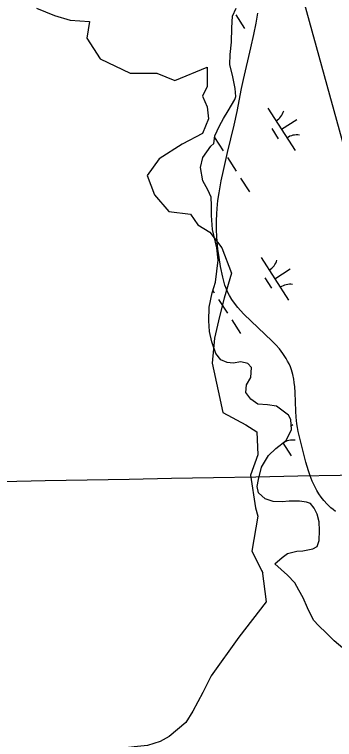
# Model space of a CAD drawing. Extents: x 3937982 to 3958556, y 219448 to 241894.
# Drawn here: x 3948765 to 3949080, y 236171 to 236886 of the extents above; entities that cross this region are included whole.
import ezdxf

# ---------------------------------------------------------------- set-up
doc = ezdxf.new("R2010")
doc.units = 0
for name, color, linetype in [('V-GRID-MAJR', 7, 'Continuous'), ('V-RIVR-EDGE', 7, 'Continuous'), ('V-SITE-VEGE', 7, 'Continuous'), ('V-UTIL-LINE', 7, 'Continuous'), ('V-WETL-SWMP', 7, 'Continuous')]:
    doc.layers.add(name, color=color, linetype=linetype)

msp = doc.modelspace()

# ---------------------------------------------------------------- linework, layer by layer
at = {"layer": 'V-GRID-MAJR'}
msp.add_spline([(3942640.453, 236314.075), (3945968.142, 236374.431), (3951288.627, 236471.56), (3951347.833, 236472.645)], degree=3, dxfattribs=at)
at = {"layer": 'V-RIVR-EDGE'}
for points in [[(3948786.149, 236891.831), (3948803.957, 236884.708), (3948819.391, 236879.959), (3948838.387, 236878.772), (3948836.012, 236862.151), (3948849.072, 236841.969), (3948878.752, 236827.722), (3948904.871, 236827.722), (3948922.679, 236820.599), (3948954.733, 236833.658), (3948954.733, 236814.663), (3948949.985, 236805.165), (3948954.733, 236794.48), (3948955.921, 236782.608), (3948949.985, 236768.361), (3948929.802, 236757.676), (3948907.245, 236743.43), (3948895.373, 236726.809), (3948902.496, 236707.814), (3948916.743, 236691.193), (3948938.112, 236688.818), (3948945.236, 236678.133), (3948957.108, 236671.01), (3948968.98, 236655.576), (3948978.478, 236630.645), (3948971.354, 236605.713), (3948966.606, 236587.905), (3948961.857, 236566.535), (3948959.482, 236541.604), (3948965.418, 236514.298), (3948970.167, 236492.928), (3948992.724, 236481.056), (3949003.409, 236473.933), (3949004.596, 236451.376), (3948997.473, 236431.193), (3949002.222, 236399.138), (3949004.596, 236390.828), (3948998.66, 236356.399), (3949009.345, 236335.029)], [(3949008.928, 236337.047), (3949012.703, 236306.219), (3948985.65, 236271.616), (3948958.596, 236233.238), (3948950.417, 236216.88), (3948940.351, 236198.635), (3948933.431, 236187.31), (3948917.073, 236173.469), (3948908.265, 236168.436), (3948895.682, 236164.661), (3948882.47, 236163.403), (3948868.629, 236161.515)]]:
    msp.add_lwpolyline(points, dxfattribs=at)
at = {"layer": 'V-SITE-VEGE'}
msp.add_lwpolyline([(3949081.168, 236395.533), (3949078.825, 236397.282), (3949076.678, 236399.039), (3949072.855, 236402.605), (3949069.641, 236406.127), (3949066.932, 236409.578), (3949064.636, 236412.927), (3949062.678, 236416.165), (3949061.007, 236419.273), (3949058.234, 236425.282), (3949056.145, 236430.701), (3949054.529, 236435.543), (3949052.053, 236444.179), (3949044.441, 236474.404), (3949043.712, 236478.18), (3949043.179, 236481.754), (3949042.497, 236488.51), (3949042.147, 236494.46), (3949041.436, 236512.648), (3949041.002, 236518.401), (3949040.511, 236522.663), (3949040.023, 236525.821), (3949039.061, 236530.49), (3949037.772, 236535.065), (3949036.648, 236538.174), (3949035.37, 236541.099), (3949033.971, 236543.855), (3949032.476, 236546.46), (3949029.22, 236551.339), (3949025.79, 236555.74), (3949022.298, 236559.74), (3949018.826, 236563.397), (3948990.793, 236590.073), (3948987.547, 236593.554), (3948984.842, 236596.673), (3948982.597, 236599.463), (3948978.997, 236604.513), (3948976.605, 236608.455), (3948975.009, 236611.511), (3948972.968, 236616.273), (3948972.12, 236618.74), (3948971.393, 236621.268), (3948970.045, 236626.713), (3948967.85, 236637.017), (3948966.303, 236646.112), (3948965.243, 236654.111), (3948964.548, 236661.128), (3948964.124, 236667.274), (3948963.895, 236672.65), (3948963.827, 236682.04), (3948964.061, 236689.059), (3948964.399, 236694.297), (3948965.177, 236702.115), (3948966.287, 236709.86), (3948968.421, 236721.548), (3948970.559, 236731.761), (3948974.692, 236749.62), (3948981.119, 236776.408), (3948984.096, 236789.816), (3948988.5, 236812.565), (3948990.398, 236821.388), (3948997.804, 236852.845), (3949000.687, 236865.793), (3949002.911, 236877.12), (3949004.519, 236887.01)], dxfattribs=at)
at = {"layer": 'V-UTIL-LINE'}
msp.add_lwpolyline([(3948094.548, 238926.698), (3947981.77, 238738.296), (3948844.302, 237642.921), (3949260.796, 236134.673), (3945931.135, 235655.081), (3945509.058, 234777.685), (3943601.185, 231807.758)], dxfattribs=at)
at = {"layer": 'V-WETL-SWMP'}
for p, q in [((3948979.437, 236883.855), (3948983.034, 236891.986)), ((3948978.816, 236872.567), (3948979.437, 236883.855)), ((3948982.85, 236885.364), (3948991.51, 236871.911)), ((3948978.716, 236858.34), (3948978.816, 236872.567)), ((3948977.121, 236846.306), (3948978.716, 236858.34)), ((3948976.978, 236836.249), (3948977.121, 236846.306)), ((3948979.798, 236824.26), (3948976.978, 236836.249)), ((3948982.125, 236812.511), (3948979.798, 236824.26)), ((3948982.695, 236804.668), (3948982.125, 236812.511)), ((3948981.744, 236801.715), (3948982.695, 236804.668)), ((3948975.235, 236790.612), (3948981.744, 236801.715)), ((3948970.65, 236783.207), (3948975.235, 236790.612)), ((3949014.435, 236793.403), (3949041.497, 236751.36)), ((3948966.801, 236775.81), (3948970.65, 236783.207)), ((3949027.966, 236772.382), (3949043.102, 236782.124)), ((3948961.996, 236765.951), (3948966.801, 236775.81)), ((3949018.231, 236773.251), (3949024.726, 236763.161)), ((3948961.092, 236758.339), (3948961.996, 236765.951)), ((3948961.795, 236764.262), (3948970.22, 236751.174)), ((3948950.441, 236744.495), (3948958.174, 236755.856)), ((3948958.174, 236755.856), (3948961.092, 236758.339)), ((3948947.844, 236734.659), (3948950.441, 236744.495)), ((3948974.55, 236744.447), (3948983.21, 236730.993)), ((3948950.183, 236721.683), (3948947.844, 236734.659)), ((3948955.18, 236712.659), (3948950.183, 236721.683)), ((3948987.54, 236724.266), (3948996.2, 236710.812)), ((3948958.443, 236705.335), (3948955.18, 236712.659)), ((3948958.77, 236697.244), (3948958.443, 236705.335)), ((3948958.87, 236687.435), (3948958.77, 236697.244)), ((3948959.993, 236673.466), (3948958.87, 236687.435)), ((3948964.101, 236655.358), (3948959.993, 236673.466)), ((3948965.45, 236643.354), (3948964.101, 236655.358)), ((3948962.726, 236621.743), (3948965.45, 236643.354)), ((3949007.697, 236646.075), (3949034.759, 236604.032)), ((3949021.228, 236625.054), (3949036.364, 236634.796)), ((3949011.493, 236625.923), (3949017.988, 236615.832)), ((3948959.4, 236611.163), (3948962.726, 236621.743)), ((3948956.602, 236596.909), (3948959.4, 236611.163)), ((3948960.099, 236613.387), (3948961.491, 236611.224)), ((3948965.821, 236604.497), (3948974.481, 236591.044)), ((3948956.249, 236583.416), (3948956.602, 236596.909)), ((3948956.846, 236572.875), (3948956.249, 236583.416)), ((3948978.811, 236584.317), (3948987.471, 236570.863)), ((3948959.156, 236562.843), (3948956.846, 236572.875)), ((3948963.197, 236551.357), (3948959.156, 236562.843)), ((3948967.921, 236545.028), (3948963.197, 236551.357)), ((3948974.325, 236542.395), (3948967.921, 236545.028)), ((3948980.218, 236541.719), (3948974.325, 236542.395)), ((3948987.808, 236543.023), (3948980.218, 236541.719)), ((3948994.692, 236541.376), (3948987.808, 236543.023)), ((3948998.165, 236537.487), (3948994.692, 236541.376)), ((3948997.529, 236527.67), (3948998.165, 236537.487)), ((3948993.433, 236520.516), (3948997.529, 236527.67)), ((3948992.777, 236512.66), (3948993.433, 236520.516)), ((3948997.504, 236506.086), (3948992.777, 236512.66)), ((3949004.665, 236501.254), (3948997.504, 236506.086)), ((3949014.237, 236500.615), (3949004.665, 236501.254)), ((3949022.835, 236499.231), (3949014.237, 236500.615)), ((3949034.944, 236490.28), (3949022.835, 236499.231)), ((3949036.949, 236486.13), (3949034.944, 236490.28)), ((3949037.784, 236476.328), (3949036.949, 236486.13)), ((3949032.499, 236465.483), (3949037.784, 236476.328)), ((3949037.467, 236480.05), (3949039.062, 236481.076)), ((3949022.278, 236457.531), (3949032.499, 236465.483)), ((3949029.297, 236462.992), (3949037.458, 236450.312)), ((3949015.236, 236450.592), (3949022.278, 236457.531)), ((3949008.242, 236438.993), (3949015.236, 236450.592)), ((3949005.176, 236426.944), (3949008.242, 236438.993)), ((3949004.019, 236420.065), (3949005.176, 236426.944)), ((3949005.062, 236413.944), (3949004.019, 236420.065)), ((3949011.746, 236407.88), (3949005.062, 236413.944)), ((3949019.621, 236405.262), (3949011.746, 236407.88)), ((3949028.455, 236404.862), (3949019.621, 236405.262)), ((3949035.559, 236405.67), (3949028.455, 236404.862)), ((3949045.617, 236405.527), (3949035.559, 236405.67)), ((3949052.493, 236404.615), (3949045.617, 236405.527)), ((3949056.432, 236403.184), (3949052.493, 236404.615)), ((3949060.158, 236398.562), (3949056.432, 236403.184)), ((3949063.158, 236392.951), (3949060.158, 236398.562)), ((3949064.952, 236385.366), (3949063.158, 236392.951)), ((3949065.287, 236376.54), (3949064.952, 236385.366)), ((3949064.894, 236366.971), (3949065.287, 236376.54)), ((3949058.848, 236358.57), (3949062.995, 236360.82)), ((3949062.995, 236360.82), (3949064.894, 236366.971)), ((3949028.523, 236349.923), (3949033.878, 236353.902)), ((3949033.878, 236353.902), (3949043.173, 236356.449)), ((3949043.173, 236356.449), (3949049.056, 236356.754)), ((3949049.056, 236356.754), (3949058.848, 236358.57)), ((3949021.226, 236343.962), (3949028.523, 236349.923)), ((3949033.828, 236332.611), (3949021.226, 236343.962)), ((3949040.953, 236325.031), (3949033.828, 236332.611)), ((3949045.054, 236317.822), (3949040.953, 236325.031)), ((3949049.359, 236310.415), (3949045.054, 236317.822)), ((3949053.69, 236300.389), (3949049.359, 236310.415)), ((3949059.453, 236288.163), (3949053.69, 236300.389)), ((3949064.744, 236282.779), (3949059.453, 236288.163)), ((3949071.866, 236275.602), (3949064.744, 236282.779)), ((3949080, 236267.83), (3949071.866, 236275.602)), ((3949090.36, 236259.074), (3949080, 236267.83))]:
    msp.add_line(p, q, dxfattribs=at)
for centre, start, end in [((3949013.216, 236795.736), 301.99668, 343.540338), ((3949043.116, 236749.284), 81.996677, 123.540335), ((3949006.478, 236648.408), 301.99668, 343.540338), ((3949036.378, 236601.956), 81.996677, 123.540335), ((3949039.076, 236448.237), 81.996677, 123.540335)]:
    msp.add_arc(centre, 17.623, start, end, dxfattribs=at)

doc.saveas('drawing.dxf')
